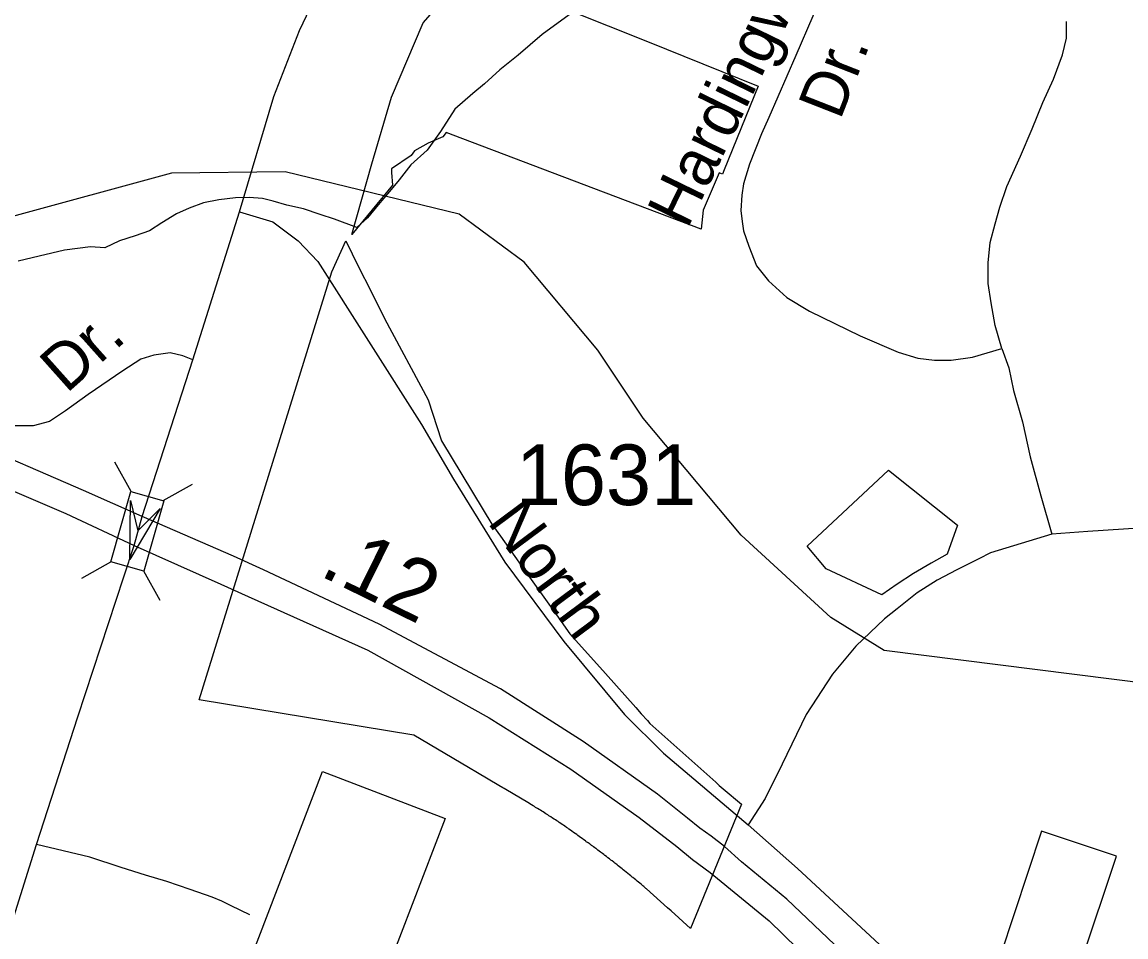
# Model space of a CAD drawing. Extents: x 2206922 to 2357709, y 510027 to 673830.
# Drawn here: x 2313711 to 2315986, y 597188 to 599074 of the extents above; entities that cross this region are included whole.
import ezdxf

# ---------------------------------------------------------------- set-up
doc = ezdxf.new("R2010")
doc.units = 0
for name, color, linetype in [('Exist Boundary Political City Limit New', 7, 'Continuous'), ('Exist Cultural Manufacturing Building Footprint', 7, 'Continuous'), ('Exist Hydrographic Misc Water Feature', 7, 'Continuous'), ('Exist Road Non-System Type 51', 7, 'Continuous'), ('Exist Road Non-System Type 51 Label', 7, 'Continuous'), ('Exist Road Primary US Divided Attributed', 7, 'Continuous'), ('Exist Road Primary US Mileage Tenths English Label', 7, 'Continuous'), ('Exist Road Primary US Service Attributed', 7, 'Continuous'), ('Exist Road Secondary Structure Standard Bridge Attributed CELL', 7, 'Continuous'), ('Exist Road Secondary Structure Standard Bridge CELL', 7, 'Continuous'), ('Exist Road Secondary Type 51 Attributed', 7, 'Continuous'), ('Exist Road Secondary Type 51 Label', 7, 'Continuous'), ('Exist Road Secondary Type 51 Number Label', 7, 'Continuous'), ('Exist Road Secondary Type 51 Undivided 4 Lane Attributed', 7, 'Continuous'), ('Map Preparation Boundary City Limit Buffer Line', 7, 'Continuous')]:
    doc.layers.add(name, color=color, linetype=linetype)

msp = doc.modelspace()

# ---------------------------------------------------------------- linework, layer by layer
at = {"layer": 'Exist Boundary Political City Limit New'}
for points in [[(2314838.5, 599098.4), (2315000, 599033.6), (2315228.5, 598941.8), (2315158.5, 598769.5), (2315155.2, 598760.2), (2315148, 598763.2), (2315127.5, 598714.8), (2315115.2, 598686.1), (2315110.8, 598646.9), (2315000, 598688.9), (2314889.8, 598730.8), (2314620, 598833), (2314585.2, 598846.2), (2314578.8, 598837.4), (2314548.2, 598824.6), (2314520, 598808.5), (2314513, 598799.1), (2314472.5, 598771.6), (2314473, 598763.9), (2314474.5, 598737.8), (2314391, 598635.8), (2314431.8, 598781.9), (2314472.5, 598919.2), (2314538.2, 599072.6), (2314636.8, 599185.9)], [(2314349.5, 598559.1), (2314378.2, 598622.8), (2314391.8, 598595.8), (2314397.2, 598584.6), (2314437.5, 598504.5), (2314458.5, 598462.6), (2314548.2, 598295.2), (2314575.5, 598210.9), (2314681.8, 598035.6), (2314682.8, 598033.9), (2314697, 598013.9), (2314748.2, 597941.8), (2314812.5, 597851.6), (2314840.2, 597812.5), (2314913.5, 597730.7), (2314976, 597660.7), (2314987.5, 597647.6), (2315000, 597633.8), (2315005.2, 597627.8), (2315141, 597506.7), (2315148.2, 597500), (2315156.5, 597493.1), (2315194, 597461.6), (2315089, 597205.2), (2315048.8, 597241.5), (2315041.5, 597247.9), (2314998.2, 597286.8), (2314997.2, 597287.7), (2314995, 597289.7), (2314992.8, 597291.6), (2314990.5, 597293.4), (2314987, 597296.3), (2314984.2, 597298.6), (2314982, 597300.6), (2314979.2, 597302.8), (2314976.2, 597305.2)], [(2314976.2, 597305.2), (2314973.2, 597307.8), (2314969.8, 597310.5), (2314968.8, 597311.3), (2314966, 597313.7), (2314963, 597316.1), (2314959.8, 597318.9), (2314956.5, 597321.5), (2314953.2, 597323.9), (2314950.2, 597326.4), (2314947.8, 597328.2), (2314945.5, 597330.2), (2314942.5, 597332.6), (2314940, 597334.5), (2314937.5, 597336.4), (2314934.2, 597339.1), (2314933, 597340), (2314931.5, 597341.1), (2314930.8, 597341.8), (2314927.2, 597344.4), (2314925, 597346.2), (2314922, 597348.6), (2314918.5, 597351.1), (2314915.5, 597353.6), (2314912.5, 597355.9), (2314910, 597357.8), (2314907.5, 597359.6), (2314905.5, 597361.1), (2314904.8, 597361.8), (2314903.8, 597362.6), (2314901, 597364.5), (2314898.2, 597366.7), (2314896, 597368.4), (2314895, 597369.2), (2314894, 597369.9), (2314891.8, 597371.5), (2314889, 597373.5), (2314888.2, 597374.1), (2314887.5, 597374.7), (2314885, 597376.5), (2314884, 597377.2), (2314882.2, 597378.6), (2314881.2, 597379.4), (2314880, 597380.1), (2314878, 597381.6), (2314877.2, 597382.2), (2314876.5, 597382.8), (2314874.2, 597384.2), (2314873.2, 597385.1), (2314872.2, 597385.8), (2314869, 597388.2), (2314865.8, 597390.6), (2314862.5, 597392.9), (2314859.5, 597395.1), (2314857, 597397.1), (2314855.8, 597397.9), (2314854.8, 597398.7), (2314851.5, 597400.9), (2314848, 597403.4), (2314844.5, 597405.8), (2314841.5, 597408), (2314838.2, 597410.2), (2314835.8, 597412), (2314833.2, 597413.7), (2314830, 597415.9), (2314827, 597418.1), (2314824.2, 597419.9), (2314821.5, 597421.8), (2314818.5, 597423.9), (2314816, 597425.6), (2314813.2, 597427.2), (2314810.8, 597428.9), (2314808.2, 597430.6), (2314804.8, 597432.9), (2314801, 597435.3), (2314797.2, 597437.8), (2314794.8, 597439.3), (2314791, 597441.7), (2314787.8, 597443.9), (2314785, 597445.6), (2314782.2, 597447.2), (2314779.8, 597448.8), (2314777, 597450.5), (2314773.5, 597452.7), (2314769.8, 597454.9), (2314767.2, 597456.5), (2314764.5, 597458.2), (2314761.2, 597460.2), (2314757.8, 597462.2), (2314754.8, 597464.1), (2314753.5, 597464.9), (2314708, 597491.9), (2314704.8, 597493.9), (2314702, 597495.4), (2314694.2, 597500), (2314650.2, 597525.9), (2314631.2, 597537.1), (2314519, 597603.6), (2314076.2, 597676.6), (2314349.5, 598559.1)], [(2315368.8, 597946.7), (2315329.5, 597993.5), (2315496.8, 598150.1), (2315639.2, 598036.8), (2315618, 597976.6), (2315584.8, 597958.4), (2315548.8, 597936.9), (2315515, 597915.2), (2315483.5, 597893.4), (2315368.8, 597946.7)]]:
    msp.add_lwpolyline(points, dxfattribs=at)
at = {"layer": 'Exist Cultural Manufacturing Building Footprint'}
for p, q in [((2314157.8, 597078.4), (2314330.7, 597528.7)), ((2314330.7, 597528.7), (2314583.4, 597431.7)), ((2314583.4, 597431.7), (2314335.1, 596785.1)), ((2315812.7, 597405.6), (2315727.7, 597150.3)), ((2315966.8, 597354.3), (2315812.7, 597405.6)), ((2315881.7, 597099), (2315966.8, 597354.3))]:
    msp.add_line(p, q, dxfattribs=at)
at = {"layer": 'Exist Hydrographic Misc Water Feature'}
for points in [[(2314838.9, 599088.8), (2314783.1, 599048.2), (2314733.7, 599005.7), (2314695.8, 598975.3), (2314664.4, 598946.8), (2314640.6, 598926.5), (2314602.9, 598894.4), (2314573.6, 598848.2), (2314545.9, 598809.8), (2314512.5, 598779.5), (2314488.7, 598749), (2314468.8, 598724.8), (2314445, 598696.8), (2314423.3, 598670.4), (2314409.3, 598658.3), (2314401.5, 598650.2)], [(2317861.2, 597021.1), (2317660.2, 597118), (2317276.2, 597240.2), (2316850.3, 597367.4), (2316356.3, 597564.1), (2316038.3, 597708.7), (2315488.3, 597778.3), (2315378.2, 597846.1), (2315193.2, 598015.8), (2314991.3, 598257.1), (2314898.2, 598397.7), (2314746.2, 598578.6), (2314612.1, 598678.2), (2314253.3, 598765.4), (2314019.1, 598762.5), (2313355.2, 598581.4), (2312061.1, 598082.8), (2311970.2, 598065.9)], [(2314401.5, 598650.2), (2314355.2, 598667.7), (2314325.5, 598677.5), (2314291.2, 598689.1), (2314257.2, 598696.7), (2314229.1, 598704.5), (2314207.1, 598710.3), (2314179.5, 598712), (2314151.4, 598711.4), (2314116.9, 598707.2), (2314085.3, 598701), (2314055.6, 598690.5), (2314029.4, 598678.3), (2313999.4, 598660), (2313973.8, 598643.6), (2313944.1, 598633.5), (2313912.1, 598622.9), (2313882.1, 598608.8), (2313852.2, 598610.4), (2313798.5, 598603.9), (2313746.6, 598591.4), (2313702.9, 598581)]]:
    msp.add_lwpolyline(points, dxfattribs=at)
at = {"layer": 'Exist Road Non-System Type 51'}
for points in [[(2315376.4, 599167.9), (2315305.9, 599004.7), (2315250.2, 598877.4)], [(2315730.8, 598401.2), (2315716.7, 598448.6), (2315708.6, 598494.9), (2315702.6, 598535.2), (2315702.6, 598577.5), (2315706.6, 598619.8), (2315716.7, 598658.1), (2315726.8, 598692.4), (2315740.9, 598734.7), (2315769.1, 598797.2), (2315793.2, 598853.6), (2315815.4, 598908), (2315837.5, 598956.3), (2315855.6, 599006.7), (2315863.7, 599041), (2315863.7, 599075.2)], [(2315250.2, 598877.4), (2315235.4, 598843.5), (2315210.6, 598781.3), (2315198, 598740.1), (2315194.5, 598716.8), (2315192.7, 598685.4), (2315195.6, 598662.9)], [(2315195.6, 598662.9), (2315198, 598643.3), (2315209.2, 598611.8), (2315224.9, 598571.7), (2315249.5, 598540.2), (2315287.8, 598506), (2315334.1, 598477.8), (2315438.8, 598427.4), (2315517.3, 598393.1), (2315557.6, 598381.1), (2315591.8, 598377), (2315626.1, 598377), (2315670.4, 598383.1), (2315730.8, 598401.2)], [(2315730.8, 598401.2), (2315744.9, 598360.9), (2315755, 598314.6), (2315773.1, 598250.1), (2315789.2, 598177.5), (2315811.3, 598096.9), (2315833.5, 598018.4)], [(2314180.4, 597233.4), (2314142.5, 597252), (2314123.1, 597261.7), (2314102.9, 597269.7), (2314057.7, 597285.9), (2314009.3, 597302.1), (2313965.7, 597315), (2313915.6, 597331.1), (2313851, 597352.1), (2313741.1, 597378.3)]]:
    msp.add_lwpolyline(points, dxfattribs=at)
at = {"layer": 'Exist Road Non-System Type 51 Label'}
msp.add_lwpolyline([(2316055, 598033.5), (2315908, 598023.4), (2315833.5, 598018.4), (2315707.6, 597979.4), (2315683.2, 597967.2), (2315637.8, 597944.5), (2315597.5, 597923), (2315555.9, 597897.5), (2315514.8, 597864.5), (2315488.8, 597843.7), (2315429.7, 597787.3), (2315381.4, 597729.5), (2315327.7, 597646.3), (2315278, 597544.2), (2315243.1, 597473), (2315207.7, 597418.6)], dxfattribs=at)
at = {"layer": 'Exist Road Primary US Divided Attributed'}
for points in [[(2313958.7, 598054.9), (2313837.5, 598108.5), (2313593.3, 598213.7), (2313247.5, 598362.2), (2313011.5, 598463.9), (2312816.4, 598549.2), (2312669.2, 598613.5), (2312540.7, 598669.6), (2312237, 598800.5), (2311913.4, 598938.4), (2311561.6, 599093.1), (2311135.2, 599275.7), (2310655.1, 599484.4), (2310330, 599625.6), (2310076.9, 599736.1), (2309925, 599803.7), (2309718, 599892.7), (2309636.7, 599924.9), (2309389.9, 600021.3), (2309155.2, 600116.2), (2309077.7, 600147.5)], [(2311532.4, 599037.9), (2311869, 598891.7), (2312210.1, 598740.9), (2312516.2, 598608.8), (2312654, 598550.4), (2312794.2, 598490.8), (2313002.2, 598400.7), (2313221.8, 598304.9), (2313571.1, 598158.8), (2313801.3, 598060.6), (2313942, 597994.6)], [(2316237, 595957.7), (2316147.1, 596147.1), (2316086.3, 596263.9), (2315998.7, 596411.2), (2315939.1, 596503.6), (2315835.2, 596659), (2315697.3, 596837.9), (2315579.3, 596971.1), (2315427.4, 597132.5), (2315287.3, 597265.7), (2315193.8, 597342.9), (2315158.8, 597374.4), (2315131.9, 597395.5), (2315108.5, 597411.8), (2315082.8, 597432.9), (2315020.9, 597482), (2314867.9, 597590.7), (2314697.3, 597699.4), (2314447.3, 597832.6), (2314209, 597944.9), (2314147.1, 597972.9), (2313958.7, 598054.9)], [(2313942, 597994.6), (2314120.6, 597915.1), (2314177.2, 597889.9), (2314424.2, 597779.3), (2314673.9, 597639.8), (2314842.2, 597533.4), (2314983.5, 597434), (2315060.6, 597374.4), (2315093.3, 597347.5), (2315129.5, 597320.7), (2315251, 597221.3), (2315397.1, 597078.7), (2315527.9, 596944.3), (2315662.3, 596788.8), (2315789.6, 596621.6), (2315891.2, 596470.8), (2315952, 596378.5), (2316029.1, 596241.7), (2316096.9, 596105), (2316172.8, 595947.2), (2316248.7, 595776.5), (2316344.5, 595569.6), (2316368.7, 595503.1)]]:
    msp.add_lwpolyline(points, dxfattribs=at)
at = {"layer": 'Exist Road Primary US Service Attributed'}
for points in [[(2314062.9, 598377.4), (2314042.7, 598386.1), (2314016.7, 598391.8), (2313982.8, 598387.5), (2313955.8, 598378.7), (2313918.6, 598354.9), (2313847.4, 598306.4), (2313800.9, 598272.3), (2313767.9, 598250.6), (2313733.8, 598241.3), (2313697.7, 598241.3), (2313604.1, 598279.3), (2313345, 598394.4), (2312894.4, 598591.5), (2312681.8, 598684.5), (2312664.5, 598697.5), (2312652.8, 598713.4), (2312641.8, 598732), (2312636.3, 598752.6), (2312633.6, 598777.4), (2312637, 598805), (2312654.1, 598892.8), (2312700.4, 599043.3), (2312743.3, 599143.7)], [(2314159.6, 598682.7), (2314228.1, 598662), (2314280.5, 598623.1), (2314320.5, 598580.1), (2314534.3, 598244.2), (2314600.5, 598131.6), (2314706.4, 597960.7), (2314828.2, 597797), (2314952.7, 597646.2), (2315033, 597566.7), (2315207.7, 597418.6)], [(2315207.7, 597418.6), (2315309.7, 597328.9), (2315562.5, 597094.6), (2315636.8, 597017.8), (2315756, 596885.2), (2315867.5, 596746.5), (2315964.9, 596603.6), (2316208, 596217.3), (2315964.9, 596603.6), (2316208, 596217.3), (2316426.9, 595881.1), (2316496, 595756.6), (2316554.9, 595673.9), (2316655.5, 595505.1), (2316660.4, 595488.6), (2316659.6, 595468.8), (2316647.8, 595431.9), (2316628.3, 595389.7)]]:
    msp.add_lwpolyline(points, dxfattribs=at)
at = {"layer": 'Exist Road Secondary Structure Standard Bridge Attributed CELL'}
msp.add_lwpolyline([(2313995.7, 598070.8), (2313933.4, 597966), (2313935, 598087.9), (2313950, 598024.7)], close=True, dxfattribs=at)
at = {"layer": 'Exist Road Secondary Structure Standard Bridge CELL'}
for p, q in [((2313936, 598106.3), (2313902.4, 598166.6)), ((2314002.3, 598087.5), (2314062.6, 598121.1)), ((2313834.1, 597927.4), (2313894.4, 597961)), ((2313995.9, 597881.5), (2313962.3, 597941.8))]:
    msp.add_line(p, q, dxfattribs=at)
msp.add_lwpolyline([(2313894.4, 597961), (2313935.7, 598106.4), (2314003.6, 598087.1), (2313962.3, 597941.8)], close=True, dxfattribs=at)
at = {"layer": 'Exist Road Secondary Type 51 Attributed'}
for points in [[(2314159.6, 598682.7), (2314229.8, 598920.6), (2314282.7, 599056.4), (2314334.4, 599165), (2314387.3, 599243.2), (2314464.1, 599335.9), (2314522.4, 599391.6), (2314612.4, 599464.4), (2314748.6, 599547.3), (2315188.1, 599783.2), (2316689.5, 600626.2), (2317256.4, 600939.2), (2317454.5, 601038.4), (2317675.4, 601126), (2317883, 601204.2), (2317991.6, 601263.2), (2318258.2, 601461.5), (2318357.3, 601541.5), (2318498.2, 601663.5)], [(2314062.9, 598377.4), (2314159.6, 598682.7)], [(2313958.7, 598054.9), (2314062.9, 598377.4)], [(2313942, 597994.6), (2313958.7, 598054.9)]]:
    msp.add_lwpolyline(points, dxfattribs=at)
at = {"layer": 'Exist Road Secondary Type 51 Undivided 4 Lane Attributed'}
msp.add_lwpolyline([(2313453.6, 596444.6), (2313460.3, 596480.2), (2313467.3, 596508.3), (2313482.7, 596568.5), (2313504.4, 596644.2), (2313596.9, 596920.2), (2313741.1, 597378.3), (2313825.8, 597641.8), (2313920.7, 597930), (2313942, 597994.6)], dxfattribs=at)
at = {"layer": 'Map Preparation Boundary City Limit Buffer Line'}
for points in [[(2314838.5, 599098.4), (2315000, 599033.6), (2315228.5, 598941.8), (2315158.5, 598769.5), (2315155.2, 598760.2), (2315148, 598763.2), (2315127.5, 598714.8), (2315115.2, 598686.1), (2315110.8, 598646.9), (2315000, 598688.9), (2314889.8, 598730.8), (2314620, 598833), (2314585.2, 598846.2), (2314578.8, 598837.4), (2314548.2, 598824.6), (2314520, 598808.5), (2314513, 598799.1), (2314472.5, 598771.6), (2314473, 598763.9), (2314474.5, 598737.8), (2314391, 598635.8), (2314431.8, 598781.9), (2314472.5, 598919.2), (2314538.2, 599072.6), (2314636.8, 599185.9)], [(2314349.5, 598559.1), (2314378.2, 598622.8), (2314391.8, 598595.8), (2314397.2, 598584.6), (2314437.5, 598504.5), (2314458.5, 598462.6), (2314548.2, 598295.2), (2314575.5, 598210.9), (2314681.8, 598035.6), (2314682.8, 598033.9), (2314697, 598013.9), (2314748.2, 597941.8), (2314812.5, 597851.6), (2314840.2, 597812.5), (2314913.5, 597730.7), (2314976, 597660.7), (2314987.5, 597647.6), (2315000, 597633.8), (2315005.2, 597627.8), (2315141, 597506.7), (2315148.2, 597500), (2315156.5, 597493.1), (2315194, 597461.6), (2315089, 597205.2), (2315048.8, 597241.5), (2315041.5, 597247.9), (2314998.2, 597286.8), (2314997.2, 597287.7), (2314995, 597289.7), (2314992.8, 597291.6), (2314990.5, 597293.4), (2314987, 597296.3), (2314984.2, 597298.6), (2314982, 597300.6), (2314979.2, 597302.8), (2314976.2, 597305.2)], [(2314976.2, 597305.2), (2314973.2, 597307.8), (2314969.8, 597310.5), (2314968.8, 597311.3), (2314966, 597313.7), (2314963, 597316.1), (2314959.8, 597318.9), (2314956.5, 597321.5), (2314953.2, 597323.9), (2314950.2, 597326.4), (2314947.8, 597328.2), (2314945.5, 597330.2), (2314942.5, 597332.6), (2314940, 597334.5), (2314937.5, 597336.4), (2314934.2, 597339.1), (2314933, 597340), (2314931.5, 597341.1), (2314930.8, 597341.8), (2314927.2, 597344.4), (2314925, 597346.2), (2314922, 597348.6), (2314918.5, 597351.1), (2314915.5, 597353.6), (2314912.5, 597355.9), (2314910, 597357.8), (2314907.5, 597359.6), (2314905.5, 597361.1), (2314904.8, 597361.8), (2314903.8, 597362.6), (2314901, 597364.5), (2314898.2, 597366.7), (2314896, 597368.4), (2314895, 597369.2), (2314894, 597369.9), (2314891.8, 597371.5), (2314889, 597373.5), (2314888.2, 597374.1), (2314887.5, 597374.7), (2314885, 597376.5), (2314884, 597377.2), (2314882.2, 597378.6), (2314881.2, 597379.4), (2314880, 597380.1), (2314878, 597381.6), (2314877.2, 597382.2), (2314876.5, 597382.8), (2314874.2, 597384.2), (2314873.2, 597385.1), (2314872.2, 597385.8), (2314869, 597388.2), (2314865.8, 597390.6), (2314862.5, 597392.9), (2314859.5, 597395.1), (2314857, 597397.1), (2314855.8, 597397.9), (2314854.8, 597398.7), (2314851.5, 597400.9), (2314848, 597403.4), (2314844.5, 597405.8), (2314841.5, 597408), (2314838.2, 597410.2), (2314835.8, 597412), (2314833.2, 597413.7), (2314830, 597415.9), (2314827, 597418.1), (2314824.2, 597419.9), (2314821.5, 597421.8), (2314818.5, 597423.9), (2314816, 597425.6), (2314813.2, 597427.2), (2314810.8, 597428.9), (2314808.2, 597430.6), (2314804.8, 597432.9), (2314801, 597435.3), (2314797.2, 597437.8), (2314794.8, 597439.3), (2314791, 597441.7), (2314787.8, 597443.9), (2314785, 597445.6), (2314782.2, 597447.2), (2314779.8, 597448.8), (2314777, 597450.5), (2314773.5, 597452.7), (2314769.8, 597454.9), (2314767.2, 597456.5), (2314764.5, 597458.2), (2314761.2, 597460.2), (2314757.8, 597462.2), (2314754.8, 597464.1), (2314753.5, 597464.9), (2314708, 597491.9), (2314704.8, 597493.9), (2314702, 597495.4), (2314694.2, 597500), (2314650.2, 597525.9), (2314631.2, 597537.1), (2314519, 597603.6), (2314076.2, 597676.6), (2314349.5, 598559.1)], [(2315368.8, 597946.7), (2315329.5, 597993.5), (2315496.8, 598150.1), (2315639.2, 598036.8), (2315618, 597976.6), (2315584.8, 597958.4), (2315548.8, 597936.9), (2315515, 597915.2), (2315483.5, 597893.4), (2315368.8, 597946.7)]]:
    msp.add_lwpolyline(points, dxfattribs=at)

# ---------------------------------------------------------------- texts
at = {"layer": 'Exist Road Non-System Type 51 Label'}
for s, rotation, p in [('Hardingwood', 64.0559, (2315082.1, 598645.1)), ('Dr.', 68.5835, (2315397.3, 598870)), ('Dr.', 41.7063, (2313802.6, 598306.7))]:
    msp.add_text(s, height=95, rotation=rotation, dxfattribs=at).set_placement(p)
at = {"layer": 'Exist Road Primary US Mileage Tenths English Label'}
msp.add_text('.12', height=125, rotation=333.7159, dxfattribs=at).set_placement((2314321.3, 597934.3))
at = {"layer": 'Exist Road Secondary Type 51 Label'}
msp.add_text('North', height=95, rotation=306.6156, dxfattribs=at).set_placement((2314668.6, 598042.9))
at = {"layer": 'Exist Road Secondary Type 51 Number Label'}
msp.add_text('1631', height=125, dxfattribs=at).set_placement((2314728.9, 598078.1))

doc.saveas('drawing.dxf')
